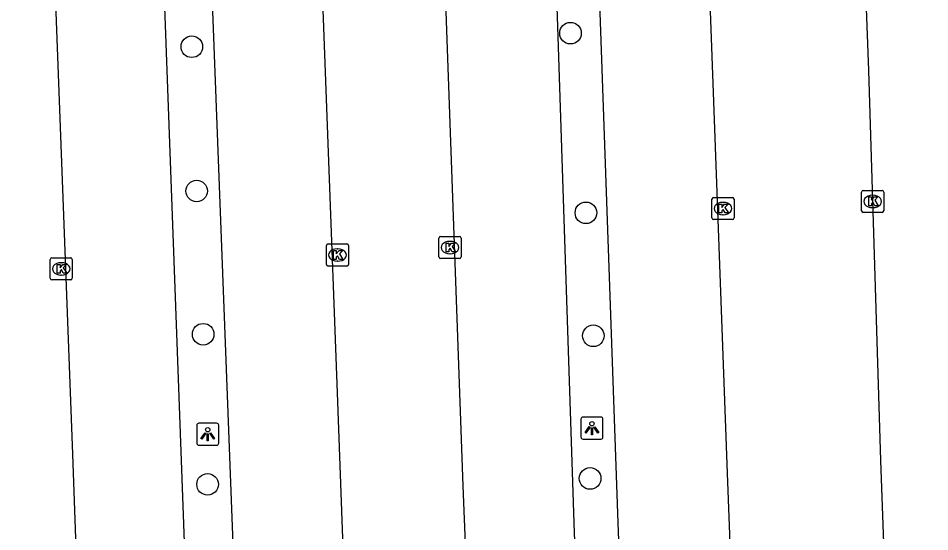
# Model space of a CAD drawing. Extents: x 160557 to 161245, y 385330 to 386505.
# Drawn here: x 161008.42 to 161049.69, y 386262.03 to 386285.29 of the extents above; entities that cross this region are included whole.
import ezdxf

# ---------------------------------------------------------------- set-up
doc = ezdxf.new("R2010")
doc.units = 0
for name, color, linetype in [('IMGEO_Boom', 7, 'Continuous'), ('IMGEO_Kolk', 7, 'Continuous'), ('IMGEO_Lichtpunt', 7, 'Continuous'), ('IMGEO_Parkeervlak_open', 7, 'Continuous'), ('IMGEO_Rijbaan_lokaal_open', 7, 'Continuous')]:
    doc.layers.add(name, color=color, linetype=linetype)

msp = doc.modelspace()

# ---------------------------------------------------------------- linework, layer by layer
at = {"layer": 'IMGEO_Boom'}
for centre in [(161033.426, 386284.613), (161016.282, 386283.998), (161016.503, 386277.464), (161034.126, 386276.477), (161016.796, 386270.976), (161034.462, 386270.908), (161016.996, 386264.177), (161034.314, 386264.446)]:
    msp.add_circle(centre, 0.489, dxfattribs=at)
at = {"layer": 'IMGEO_Kolk'}
for p, q in [((161046.607, 386276.567), (161046.607, 386277.419)), ((161046.682, 386277.493), (161047.534, 386277.493)), ((161047.608, 386277.419), (161047.608, 386276.567)), ((161039.829, 386276.243), (161039.829, 386277.095)), ((161039.904, 386277.169), (161040.756, 386277.169)), ((161040.83, 386277.095), (161040.83, 386276.243)), ((161047.095, 386277.273), (161047.12, 386277.273)), ((161040.317, 386276.949), (161040.342, 386276.949)), ((161047.118, 386276.713), (161047.093, 386276.713)), ((161040.756, 386276.169), (161039.904, 386276.169)), ((161040.34, 386276.389), (161040.315, 386276.389)), ((161047.534, 386276.493), (161046.682, 386276.493)), ((161027.471, 386274.479), (161027.471, 386275.331)), ((161027.546, 386275.405), (161028.398, 386275.405)), ((161028.472, 386275.331), (161028.472, 386274.479)), ((161022.377, 386274.14), (161022.377, 386274.992)), ((161022.452, 386275.066), (161023.304, 386275.066)), ((161023.378, 386274.992), (161023.378, 386274.14)), ((161027.959, 386275.185), (161027.984, 386275.185)), ((161022.865, 386274.846), (161022.89, 386274.846)), ((161027.982, 386274.625), (161027.957, 386274.625)), ((161009.871, 386273.512), (161009.871, 386274.364)), ((161009.946, 386274.438), (161010.798, 386274.438)), ((161010.359, 386274.218), (161010.384, 386274.218)), ((161010.872, 386274.364), (161010.872, 386273.512)), ((161022.888, 386274.286), (161022.863, 386274.286)), ((161028.398, 386274.405), (161027.546, 386274.405)), ((161023.304, 386274.066), (161022.452, 386274.066)), ((161010.798, 386273.438), (161009.946, 386273.438)), ((161010.382, 386273.658), (161010.357, 386273.658))]:
    msp.add_line(p, q, dxfattribs=at)
for points in [[(161046.607, 386276.567), (161046.607, 386277.419)], [(161046.682, 386277.493), (161047.534, 386277.493)], [(161047.608, 386277.419), (161047.608, 386276.567)], [(161039.829, 386276.243), (161039.829, 386277.095)], [(161039.904, 386277.169), (161040.756, 386277.169)], [(161040.83, 386277.095), (161040.83, 386276.243)], [(161046.928, 386277.193), (161047.051, 386277.193), (161047.051, 386277.042), (161047.181, 386277.193), (161047.345, 386277.193), (161047.199, 386277.042), (161047.352, 386276.793), (161047.2, 386276.793), (161047.115, 386276.957), (161047.051, 386276.89), (161047.051, 386276.793), (161046.928, 386276.793), (161046.928, 386277.193)], [(161040.15, 386276.869), (161040.273, 386276.869), (161040.273, 386276.718), (161040.403, 386276.869), (161040.567, 386276.869), (161040.421, 386276.718), (161040.574, 386276.469), (161040.422, 386276.469), (161040.337, 386276.633), (161040.273, 386276.566), (161040.273, 386276.469), (161040.15, 386276.469), (161040.15, 386276.869)], [(161040.756, 386276.169), (161039.904, 386276.169)], [(161047.534, 386276.493), (161046.682, 386276.493)], [(161027.471, 386274.479), (161027.471, 386275.331)], [(161027.546, 386275.405), (161028.398, 386275.405)], [(161028.472, 386275.331), (161028.472, 386274.479)], [(161022.377, 386274.14), (161022.377, 386274.992)], [(161022.452, 386275.066), (161023.304, 386275.066)], [(161023.378, 386274.992), (161023.378, 386274.14)], [(161027.792, 386275.105), (161027.915, 386275.105), (161027.915, 386274.954), (161028.045, 386275.105), (161028.209, 386275.105), (161028.063, 386274.954), (161028.216, 386274.705), (161028.064, 386274.705), (161027.979, 386274.869), (161027.915, 386274.802), (161027.915, 386274.705), (161027.792, 386274.705), (161027.792, 386275.105)], [(161022.698, 386274.766), (161022.821, 386274.766), (161022.821, 386274.615), (161022.951, 386274.766), (161023.115, 386274.766), (161022.969, 386274.615), (161023.122, 386274.366), (161022.97, 386274.366), (161022.885, 386274.53), (161022.821, 386274.463), (161022.821, 386274.366), (161022.698, 386274.366), (161022.698, 386274.766)], [(161009.871, 386273.512), (161009.871, 386274.364)], [(161009.946, 386274.438), (161010.798, 386274.438)], [(161010.192, 386274.138), (161010.315, 386274.138), (161010.315, 386273.987), (161010.445, 386274.138), (161010.609, 386274.138), (161010.463, 386273.987), (161010.616, 386273.738), (161010.464, 386273.738), (161010.379, 386273.902), (161010.315, 386273.835), (161010.315, 386273.738), (161010.192, 386273.738), (161010.192, 386274.138)], [(161010.872, 386274.364), (161010.872, 386273.512)], [(161028.398, 386274.405), (161027.546, 386274.405)], [(161023.304, 386274.066), (161022.452, 386274.066)], [(161010.798, 386273.438), (161009.946, 386273.438)]]:
    msp.add_lwpolyline(points, dxfattribs=at)
for centre, start, end in [((161046.684, 386277.417), 91.552, 178.448), ((161046.684, 386277.417), 91.552, 178.448), ((161047.532, 386277.417), 1.552, 88.448), ((161047.532, 386277.417), 1.552, 88.448), ((161039.906, 386277.093), 91.552, 178.448), ((161039.906, 386277.093), 91.552, 178.448), ((161040.754, 386277.093), 1.552, 88.448), ((161040.754, 386277.093), 1.552, 88.448), ((161046.684, 386276.569), 181.552, 268.448), ((161046.684, 386276.569), 181.552, 268.448), ((161047.532, 386276.569), 271.552, 358.448), ((161047.532, 386276.569), 271.552, 358.448), ((161039.906, 386276.245), 181.552, 268.448), ((161039.906, 386276.245), 181.552, 268.448), ((161040.754, 386276.245), 271.552, 358.448), ((161040.754, 386276.245), 271.552, 358.448), ((161027.548, 386275.329), 91.552, 178.448), ((161027.548, 386275.329), 91.552, 178.448), ((161028.396, 386275.329), 1.552, 88.448), ((161028.396, 386275.329), 1.552, 88.448), ((161022.454, 386274.99), 91.552, 178.448), ((161022.454, 386274.99), 91.552, 178.448), ((161023.302, 386274.99), 1.552, 88.448), ((161023.302, 386274.99), 1.552, 88.448), ((161009.948, 386274.362), 91.552, 178.448), ((161009.948, 386274.362), 91.552, 178.448), ((161010.796, 386274.362), 1.552, 88.448), ((161010.796, 386274.362), 1.552, 88.448), ((161022.454, 386274.142), 181.552, 268.448), ((161022.454, 386274.142), 181.552, 268.448), ((161023.302, 386274.142), 271.552, 358.448), ((161023.302, 386274.142), 271.552, 358.448), ((161027.548, 386274.481), 181.552, 268.448), ((161027.548, 386274.481), 181.552, 268.448), ((161028.396, 386274.481), 271.552, 358.448), ((161028.396, 386274.481), 271.552, 358.448), ((161009.948, 386273.514), 181.552, 268.448), ((161009.948, 386273.514), 181.552, 268.448), ((161010.796, 386273.514), 271.552, 358.448), ((161010.796, 386273.514), 271.552, 358.448)]:
    msp.add_arc(centre, 0.0765, start, end, dxfattribs=at)
for centre, major_axis, ratio, start_param, end_param in [((161047.094, 386276.993), (-0.387, 0.002), 0.722429, 4.712389, 7.853982), ((161047.119, 386276.993), (-0.39, 0.002), 0.717154, 1.570796, 4.712389), ((161040.316, 386276.669), (-0.387, 0.002), 0.722429, 4.712389, 7.853982), ((161040.341, 386276.669), (-0.39, 0.002), 0.717154, 1.570796, 4.712389), ((161027.958, 386274.905), (-0.387, 0.002), 0.722429, 4.712389, 7.853982), ((161027.983, 386274.905), (-0.39, 0.002), 0.717154, 1.570796, 4.712389), ((161022.864, 386274.566), (-0.387, 0.002), 0.722429, 4.712389, 7.853982), ((161022.889, 386274.566), (-0.39, 0.002), 0.717154, 1.570796, 4.712389), ((161010.358, 386273.938), (-0.387, 0.002), 0.722429, 4.712389, 7.853982), ((161010.383, 386273.938), (-0.39, 0.002), 0.717154, 1.570796, 4.712389)]:
    msp.add_ellipse(centre, major_axis=major_axis, ratio=ratio, start_param=start_param, end_param=end_param, dxfattribs=at)
at = {"layer": 'IMGEO_Lichtpunt'}
for p, q in [((161033.9, 386267.127), (161033.9, 386266.32)), ((161033.9, 386267.127), (161033.9, 386266.32)), ((161034.802, 386267.222), (161033.994, 386267.222)), ((161034.802, 386267.222), (161033.994, 386267.222)), ((161034.896, 386266.32), (161034.896, 386267.127)), ((161034.896, 386266.32), (161034.896, 386267.127)), ((161016.505, 386266.854), (161016.505, 386266.047)), ((161016.505, 386266.854), (161016.505, 386266.047)), ((161017.407, 386266.949), (161016.599, 386266.949)), ((161017.407, 386266.949), (161016.599, 386266.949)), ((161017.501, 386266.047), (161017.501, 386266.854)), ((161017.501, 386266.047), (161017.501, 386266.854)), ((161016.599, 386265.953), (161017.407, 386265.953)), ((161016.599, 386265.953), (161017.407, 386265.953)), ((161033.994, 386266.226), (161034.802, 386266.226)), ((161033.994, 386266.226), (161034.802, 386266.226))]:
    msp.add_line(p, q, dxfattribs=at)
for points in [[(161034.274, 386266.791), (161034.313, 386266.763), (161034.125, 386266.501), (161034.087, 386266.528), (161034.274, 386266.791)], [(161034.376, 386266.743), (161034.423, 386266.743), (161034.423, 386266.421), (161034.376, 386266.421), (161034.376, 386266.743)], [(161034.486, 386266.763), (161034.524, 386266.79), (161034.711, 386266.528), (161034.672, 386266.5), (161034.486, 386266.763)], [(161016.879, 386266.518), (161016.918, 386266.49), (161016.73, 386266.228), (161016.692, 386266.255), (161016.879, 386266.518)], [(161016.981, 386266.47), (161017.028, 386266.47), (161017.028, 386266.148), (161016.981, 386266.148), (161016.981, 386266.47)], [(161017.091, 386266.49), (161017.129, 386266.517), (161017.316, 386266.255), (161017.277, 386266.227), (161017.091, 386266.49)]]:
    msp.add_lwpolyline(points, dxfattribs=at)
for centre in [(161017.004, 386266.652), (161034.399, 386266.925)]:
    msp.add_circle(centre, 0.0994, dxfattribs=at)
for centre, start, end in [((161033.994, 386267.127), 90, 180), ((161033.994, 386267.127), 90, 180), ((161034.802, 386267.127), 0, 90), ((161034.802, 386267.127), 0, 90), ((161016.599, 386266.854), 90, 180), ((161016.599, 386266.854), 90, 180), ((161017.407, 386266.854), 0, 90), ((161017.407, 386266.854), 0, 90), ((161033.994, 386266.32), 180, 270), ((161033.994, 386266.32), 180, 270), ((161034.802, 386266.32), 270, 0), ((161034.802, 386266.32), 270, 360), ((161016.599, 386266.047), 180, 270), ((161016.599, 386266.047), 180, 270), ((161017.407, 386266.047), 270, 0), ((161017.407, 386266.047), 270, 360)]:
    msp.add_arc(centre, 0.0946, start, end, dxfattribs=at)
at = {"layer": 'IMGEO_Parkeervlak_open'}
for points in [[(161031.099, 386331.667), (161032.818, 386285.369), (161033.59, 386261.977), (161034.188, 386248.143)], [(161036.196, 386248.218), (161035.604, 386262.016), (161033.133, 386331.774)], [(161018.644, 386247.564), (161018.381, 386255.482), (161018.326, 386257.133), (161015.492, 386331.095)], [(161013.378, 386330.986), (161016.166, 386255.399), (161016.429, 386247.494)]]:
    msp.add_lwpolyline(points, dxfattribs=at)
at = {"layer": 'IMGEO_Rijbaan_lokaal_open'}
for points in [[(161049.947, 386334.82), (161045.007, 386334.629), (161045.101, 386332.213), (161045.403, 386322.919), (161046.133, 386303.84), (161046.919, 386282.927), (161047.461, 386265.264), (161048.072, 386248.672), (161053.079, 386248.863)], [(161036.196, 386248.218), (161041.148, 386248.403), (161040.528, 386264.679), (161038.067, 386332.005), (161033.133, 386331.774)], [(161031.099, 386331.667), (161026.141, 386331.486), (161028.556, 386264.114), (161029.203, 386247.957), (161034.188, 386248.143)], [(161018.644, 386247.564), (161023.639, 386247.743), (161022.871, 386268.329), (161020.526, 386331.276), (161015.492, 386331.095)], [(161013.378, 386330.986), (161008.423, 386330.803), (161010.875, 386265.549), (161011.522, 386247.321), (161016.429, 386247.494)]]:
    msp.add_lwpolyline(points, dxfattribs=at)

doc.saveas('drawing.dxf')
